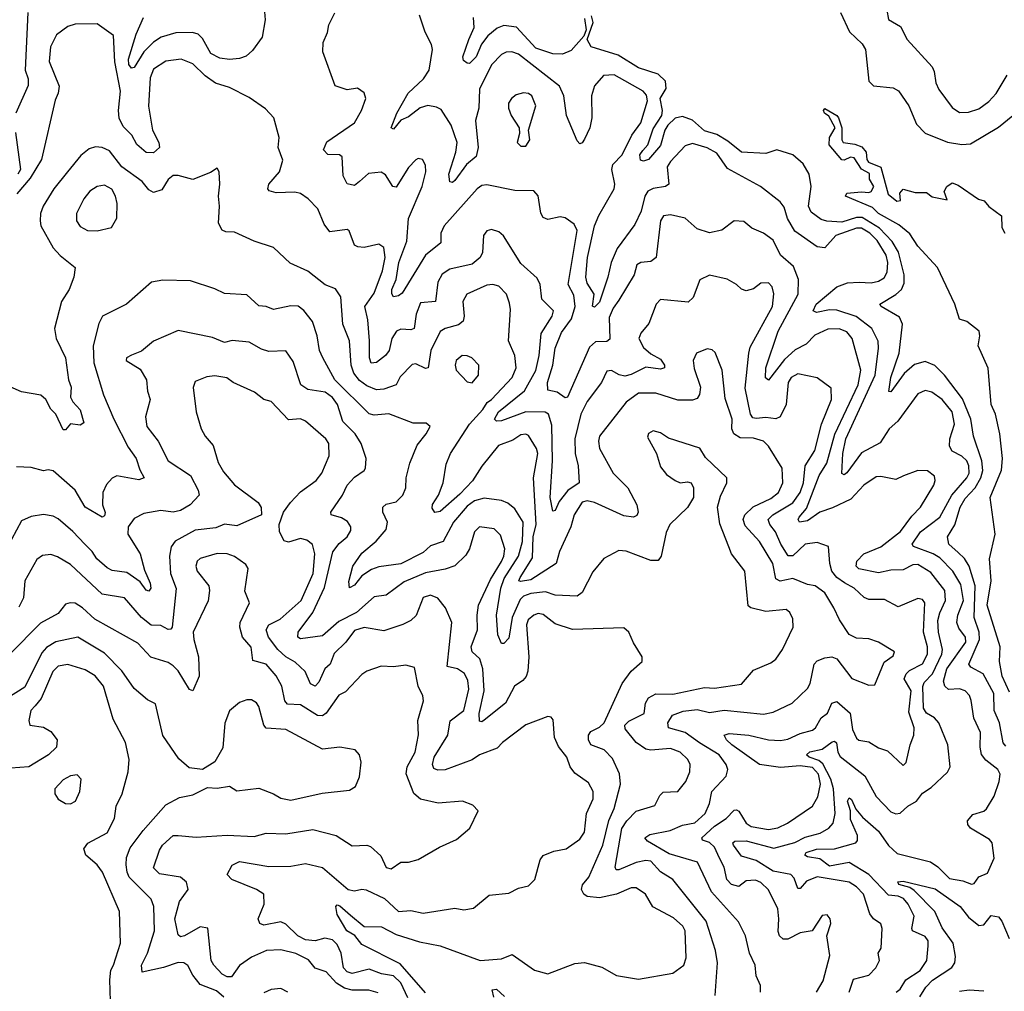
# Model space of a CAD drawing. Extents: x 1603745 to 1745082, y 385868 to 533966.
# Tile 366 of 646: x 1732908 to 1736929, y 426489 to 430456. Entities that reach past the tile are written whole.
import ezdxf

# ---------------------------------------------------------------- set-up
doc = ezdxf.new("R2010")
doc.units = 0

msp = doc.modelspace()

# ---------------------------------------------------------------- linework, layer by layer
at = {"layer": '0CON20XD'}
for points in [[(1736259.1, 430700.9), (1736325, 430727.1), (1736385, 430783.6), (1736405, 430785.6), (1736426, 430775), (1736455.4, 430715), (1736446.9, 430655), (1736461.1, 430585), (1736448.9, 430495), (1736455, 430457.5), (1736505, 430428), (1736532.5, 430375), (1736634.1, 430264.1), (1736642.7, 430245), (1736648.7, 430198.7), (1736661.3, 430171.3), (1736715, 430097.8), (1736745, 430077.9), (1736781.7, 430078.3), (1736825, 430092.9), (1736865, 430122.5), (1736895, 430154.4), (1736940, 430230)], [(1733902.5, 430555), (1733910, 430455), (1733898.8, 430385), (1733858.9, 430331.1), (1733832.3, 430307.7), (1733805, 430297.8), (1733765, 430293.9), (1733725, 430298.8), (1733688.7, 430318.7), (1733655, 430379.6), (1733637.4, 430397.4), (1733614.3, 430404.3), (1733545, 430403.1), (1733485.4, 430385), (1733453.8, 430365), (1733414.5, 430325.5), (1733375, 430261.2), (1733365, 430258.9), (1733353.2, 430273.2), (1733352.4, 430295), (1733383, 430397), (1733414.2, 430465.8)], [(1732941.3, 430485), (1732930.4, 430250.4), (1732942.7, 430215), (1732942.2, 430187.8), (1732892.9, 430075)], [(1736295.3, 426485), (1736312.4, 426537.6), (1736375.7, 426555), (1736404.4, 426585), (1736418.8, 426615), (1736413.3, 426645), (1736425.8, 426665), (1736429.4, 426745), (1736424.2, 426764.2), (1736395, 426784.3), (1736380, 426805), (1736352.9, 426885), (1736324.5, 426915), (1736295, 426934.6), (1736165, 426956.7), (1736121.1, 426938.9), (1736095, 426907.9), (1736085, 426907.9), (1736070.2, 426950.2), (1736056.2, 426966.2), (1735985, 426978.9), (1735915, 427022.8), (1735855, 427041.2), (1735822.3, 427085), (1735820, 427095), (1735827.6, 427102.4), (1735875, 427103.6), (1735987, 427073), (1736073.7, 427096.3), (1736115, 427117.9), (1736177.3, 427135), (1736211.5, 427155), (1736230, 427175), (1736237.2, 427215), (1736230.8, 427315), (1736220.5, 427355), (1736187.4, 427417.4), (1736171.2, 427431.2), (1736131.9, 427445), (1736121.2, 427455), (1736133.8, 427466.2), (1736185, 427477.8), (1736225, 427506.8), (1736235, 427509.6), (1736243.4, 427503.4), (1736248.1, 427465), (1736258.1, 427448.1), (1736358.8, 427368.8), (1736405, 427284.6), (1736465, 427221.1), (1736485, 427213.3), (1736503.7, 427216.3), (1736534.7, 427245.3), (1736569.4, 427265), (1736595, 427297.3), (1736629.4, 427320.6), (1736696.2, 427383.8), (1736707.5, 427405), (1736698.2, 427495), (1736661.1, 427585), (1736643.6, 427605), (1736610.9, 427625), (1736598, 427645), (1736596.2, 427733.8), (1736600.8, 427749.2), (1736635, 427785.7), (1736673.9, 427865), (1736676.1, 427885), (1736659.2, 427955), (1736657.4, 428002.6), (1736665, 428034.5), (1736688.4, 428085), (1736685.1, 428125.1), (1736629, 428199), (1736575, 428232.1), (1736555, 428230.5), (1736515, 428209.4), (1736465, 428208.8), (1736415, 428198.1), (1736335, 428213.5), (1736323.8, 428225), (1736326.4, 428245), (1736355, 428274.5), (1736425, 428303.2), (1736505, 428365.9), (1736551.3, 428428.7), (1736586.7, 428465), (1736640.8, 428555), (1736646.7, 428575), (1736642.9, 428592.9), (1736615, 428613.6), (1736575, 428615.5), (1736516.4, 428593.6), (1736485, 428578.6), (1736425, 428590.8), (1736405, 428589.4), (1736355, 428555.6), (1736301.7, 428498.3), (1736227.5, 428462.5), (1736174.7, 428445.3), (1736125, 428410.4), (1736092.9, 428405), (1736087.1, 428415), (1736090.9, 428425), (1736120.3, 428459.7), (1736172.9, 428595), (1736203.4, 428645), (1736236.4, 428763.6), (1736331.2, 428965), (1736343.3, 429025), (1736307.8, 429155), (1736285, 429181.1), (1736254.4, 429194.4), (1736207.9, 429192.1), (1736155, 429168.1), (1736118.8, 429131.2), (1736075, 429107.5), (1736031, 429069), (1735965, 428984.2), (1735954, 428994), (1735954.7, 429034.7), (1736004.5, 429185), (1736086.4, 429335), (1736088.2, 429395), (1736068, 429448), (1736015.2, 429495.2), (1735985, 429555.5), (1735945.7, 429585), (1735898.1, 429605), (1735865, 429631.5), (1735825, 429634.3), (1735775, 429596.9), (1735725, 429585.7), (1735675, 429602.9), (1735625, 429645.6), (1735565, 429659.1), (1735537.5, 429655), (1735524.6, 429635), (1735506.5, 429485), (1735485, 429468.5), (1735445, 429464.3), (1735427.5, 429455), (1735417.3, 429415), (1735355, 429310.9), (1735331.5, 429278.5), (1735315, 429240), (1735317.7, 429152.3), (1735305, 429141.7), (1735258.7, 429141.3), (1735235, 429119.2), (1735145.5, 428914.5), (1735135, 428911.8), (1735103.1, 428935), (1735064, 428944), (1735062.6, 428975), (1735084.9, 429045.1), (1735094.9, 429115.1), (1735120.7, 429179.3), (1735160.6, 429235), (1735176.6, 429285), (1735171.1, 429331.1), (1735147.6, 429375), (1735184.8, 429594.8), (1735171.6, 429621.6), (1735135, 429646.7), (1735115, 429651.1), (1735065, 429640), (1735045, 429648.8), (1735035.7, 429665.7), (1735025, 429737.5), (1735007, 429757), (1734929.4, 429759.4), (1734815, 429782.5), (1734795, 429778.5), (1734776.5, 429765), (1734641.6, 429615), (1734627.1, 429585), (1734627.5, 429545), (1734565.3, 429495), (1734469.9, 429340.1), (1734455, 429328.2), (1734435, 429324), (1734427.1, 429337.1), (1734428, 429355), (1734445.6, 429395), (1734456.8, 429465), (1734488.5, 429551.5), (1734496.3, 429645), (1734551.6, 429775), (1734566.2, 429835), (1734565, 429862.5), (1734552.5, 429885), (1734535, 429888.8), (1734525, 429884), (1734495, 429852.5), (1734445, 429772.9), (1734432, 429775), (1734402.1, 429822.1), (1734383.5, 429833.5), (1734331.9, 429828.1), (1734295.5, 429795), (1734275, 429779.4), (1734245, 429786), (1734228.5, 429818.5), (1734225, 429895.6), (1734214, 429904), (1734166.1, 429906.1), (1734148.1, 429925), (1734162.2, 429957.8), (1734275.4, 430035), (1734304.4, 430085), (1734321.2, 430135), (1734315, 430157.5), (1734287, 430177), (1734245, 430169.4), (1734196.8, 430186.8), (1734146, 430325), (1734147.3, 430362.7), (1734165, 430403.3), (1734170.4, 430435), (1734195.3, 430484.7)], [(1736793.6, 427676.4), (1736786.4, 427696.4), (1736769.1, 427715), (1736745, 427724.2), (1736700.9, 427720.9), (1736685.2, 427735.2), (1736679.6, 427755), (1736693.8, 427805), (1736771.5, 427915), (1736770, 427935), (1736742.2, 427972.2), (1736735.2, 427995), (1736739.1, 428025), (1736761.4, 428085), (1736750.5, 428150.5), (1736718.9, 428205), (1736665, 428258.8), (1736638, 428275), (1736557.5, 428305), (1736552.4, 428315), (1736585.8, 428365), (1736665.1, 428424.9), (1736714.8, 428515), (1736775.9, 428585), (1736784.9, 428605.1), (1736784.2, 428635), (1736775, 428655.3), (1736755, 428674.3), (1736716.2, 428695), (1736704.7, 428715), (1736706.7, 428745), (1736725.6, 428805), (1736715.6, 428855), (1736675, 428904.7), (1736632.9, 428935), (1736605, 428942), (1736575, 428927.8), (1736493.5, 428816.5), (1736458.2, 428785), (1736421.4, 428728.6), (1736345, 428687.7), (1736285, 428605.5), (1736275, 428597.1), (1736265, 428603.8), (1736268.7, 428685), (1736281.1, 428745), (1736401.5, 429005), (1736415.2, 429115), (1736412.9, 429142.9), (1736387.7, 429195), (1736324.2, 429244.2), (1736245, 429270.3), (1736215, 429271.5), (1736161.2, 429261.2), (1736147.7, 429267.7), (1736160, 429295), (1736244.3, 429365), (1736288.1, 429381.9), (1736336.2, 429383.8), (1736385, 429381.7), (1736415, 429388.3), (1736438.1, 429401.9), (1736450.4, 429425), (1736453.2, 429465), (1736445.8, 429495), (1736408.7, 429555), (1736378.8, 429585), (1736345, 429604.6), (1736325, 429605.1), (1736241.1, 429575), (1736196, 429525), (1736165, 429529.3), (1736072.7, 429592.7), (1736043.1, 429645), (1736030.3, 429690.3), (1736013, 429713), (1735933.1, 429775), (1735798.9, 429848.9), (1735755, 429911.1), (1735715, 429932.6), (1735655, 429950.5), (1735625, 429940.6), (1735565, 429877.3), (1735551.7, 429855), (1735558.8, 429785), (1735545.2, 429774.8), (1735495, 429767.4), (1735473.3, 429756.7), (1735460.2, 429735), (1735446, 429674), (1735419.5, 429620.5), (1735348, 429522), (1735322.9, 429465), (1735310, 429405), (1735275, 429302.4), (1735255, 429282.2), (1735246.5, 429286.5), (1735253.5, 429335), (1735225, 429380.6), (1735219.5, 429405), (1735226.7, 429485), (1735255.4, 429614.6), (1735272.8, 429657.2), (1735335.3, 429765.3), (1735338.8, 429785), (1735325.7, 429845), (1735330.5, 429865), (1735368, 429905), (1735407.5, 429985), (1735444.6, 430035.4), (1735471.9, 430125), (1735467.8, 430147.8), (1735454.1, 430164.1), (1735335, 430230.7), (1735292, 430228), (1735255, 430186.7), (1735242.4, 430145), (1735244.1, 430055), (1735236.1, 430015), (1735215, 429968.8), (1735205, 429953.8), (1735195, 429950), (1735185, 429961.2), (1735140.4, 430065), (1735129.3, 430145), (1735112.7, 430185), (1734945, 430315.4), (1734917.5, 430325), (1734895, 430323.8), (1734875, 430314.6), (1734835, 430271.8), (1734785, 430173.1), (1734782.2, 430095), (1734769.7, 430045), (1734779.8, 429935), (1734772.6, 429897.4), (1734732, 429865), (1734685, 429799.4), (1734675, 429791.9), (1734664.5, 429794.5), (1734660, 429825), (1734688.3, 429915), (1734694.1, 429955), (1734670.4, 430025), (1734629.5, 430089.5), (1734609.5, 430099.5), (1734575, 430105.2), (1734543.9, 430096.1), (1734495, 430059.7), (1734464.7, 430045.3), (1734435, 430009.6), (1734424.3, 430014.3), (1734448.3, 430075), (1734494.3, 430155.7), (1734556.7, 430215), (1734579.8, 430250.2), (1734594.3, 430335), (1734590, 430355), (1734564.4, 430405), (1734540.8, 430475)], [(1736935, 427489.2), (1736923.2, 427503.2), (1736909.1, 427585), (1736886.5, 427635), (1736886.4, 427705), (1736842.8, 427785), (1736792.3, 427812.3), (1736784.1, 427824.1), (1736827.8, 427925), (1736825.2, 427955), (1736805.5, 428015), (1736809, 428145), (1736785.1, 428225.1), (1736765.7, 428255.7), (1736740.2, 428280.2), (1736701.5, 428315), (1736696.1, 428345), (1736726.7, 428393.3), (1736748.8, 428465), (1736768.4, 428501.6), (1736809.9, 428545), (1736833.2, 428585), (1736840.3, 428615), (1736837.2, 428655), (1736802.6, 428755), (1736791.7, 428825), (1736757.7, 428907.7), (1736684.6, 429004.6), (1736645, 429044), (1736605, 429060.5), (1736562.1, 429047.9), (1736519, 429011), (1736465, 428936.2), (1736457.5, 428937.5), (1736465.8, 428995), (1736499.3, 429095), (1736513.4, 429213.4), (1736501.2, 429241.2), (1736426.2, 429285), (1736420, 429295), (1736485.7, 429334.3), (1736508.9, 429355), (1736519.8, 429380.2), (1736519, 429415), (1736496.6, 429506.6), (1736471, 429551), (1736418.4, 429605), (1736348.2, 429648.2), (1736325, 429649.1), (1736265, 429629.5), (1736203.6, 429633.6), (1736180.6, 429640.6), (1736140.1, 429670.1), (1736129.2, 429695), (1736139.6, 429775), (1736131.2, 429825), (1736107.6, 429867.6), (1736065, 429904.5), (1736000, 429925), (1735955, 429910), (1735855, 429914.7), (1735800, 429960), (1735755, 429987.8), (1735705, 430002.7), (1735655, 430046), (1735615, 430061.2), (1735585, 430054.3), (1735554.8, 430025.2), (1735542.7, 430005), (1735525, 429942), (1735475, 429885.8), (1735455, 429879.2), (1735442.5, 429882.5), (1735440.4, 429905), (1735452.5, 429922.5), (1735472.9, 429945), (1735495, 430010.5), (1735530.5, 430065), (1735533.5, 430085), (1735523.2, 430135), (1735547.6, 430175), (1735545.6, 430205), (1735515, 430234), (1735435, 430259.8), (1735351.9, 430311.9), (1735241.2, 430345), (1735225.8, 430375), (1735249.6, 430445), (1735242.4, 430472.4)], [(1736259.3, 430485), (1736296.8, 430406.8), (1736348.2, 430358.2), (1736362.2, 430335), (1736375.7, 430205), (1736395, 430185.8), (1736475, 430177.5), (1736496.4, 430166.4), (1736538.8, 430105), (1736570.3, 430030.3), (1736605, 429992.7), (1736695.9, 429955.9), (1736755, 429946.1), (1736791, 429949), (1736905, 430017.4), (1736999.5, 430095)], [(1736161.2, 426485), (1736188.5, 426531.5), (1736215.5, 426635), (1736204.2, 426715), (1736220, 426765), (1736217.1, 426785), (1736205, 426801.2), (1736185, 426798.8), (1736144.4, 426735.6), (1736095, 426727.3), (1736045, 426702.2), (1736025, 426701.1), (1736010.5, 426715), (1736005, 426732.5), (1736008.5, 426785), (1736003.8, 426825), (1735965, 426902.5), (1735935, 426933.5), (1735912.3, 426942.3), (1735875, 426939.3), (1735845, 426916.6), (1735815, 426924.7), (1735795.5, 426945.5), (1735784.8, 426995), (1735765, 427032.3), (1735745, 427077.5), (1735725, 427096), (1735696.4, 427106.4), (1735693.8, 427115), (1735745, 427163.2), (1735793.2, 427195), (1735825, 427228.1), (1735835, 427230.3), (1735845, 427223.7), (1735875, 427175.3), (1735895, 427162.3), (1735965, 427149.1), (1736004.4, 427155.6), (1736043.5, 427175), (1736145.2, 427244.8), (1736167.6, 427282.4), (1736177.9, 427335), (1736170.3, 427375), (1736145, 427402.6), (1736095, 427410), (1736015, 427403.1), (1735929.1, 427415), (1735815.3, 427495), (1735794.1, 427515), (1735784.7, 427535.3), (1735805, 427541.2), (1735885, 427534.1), (1735965, 427516), (1736015, 427512.4), (1736045, 427517.7), (1736095, 427541.7), (1736145, 427555.3), (1736158.2, 427565), (1736180.8, 427605), (1736207, 427625), (1736224.2, 427665.8), (1736245, 427672.5), (1736298.9, 427625), (1736308.2, 427558.2), (1736325, 427522.5), (1736335, 427514.6), (1736375, 427507.2), (1736415, 427483.5), (1736451.1, 427471.1), (1736515, 427411.2), (1736527.6, 427422.4), (1736543.8, 427495), (1736559.7, 427535), (1736560, 427565), (1736538.7, 427628.7), (1736548.5, 427715), (1736520, 427765), (1736527.4, 427785), (1736540.8, 427799.2), (1736595, 427825.8), (1736614.5, 427865), (1736615.5, 427895), (1736598.3, 427955), (1736604.5, 428075), (1736595, 428088.9), (1736575, 428093.3), (1736495, 428058.5), (1736439.1, 428089.1), (1736375, 428088), (1736356.3, 428096.3), (1736315, 428134.7), (1736276, 428156), (1736245, 428178.1), (1736224.4, 428205), (1736215.7, 428235), (1736210, 428305), (1736165, 428321.1), (1736115, 428314.6), (1736065, 428266.4), (1736046.5, 428266.5), (1736016.1, 428315), (1735994.9, 428364.9), (1735971.2, 428395), (1735964.8, 428415), (1735983.5, 428435), (1736065, 428483.1), (1736094.5, 428525), (1736107.9, 428565), (1736114.8, 428635), (1736155, 428697.3), (1736181.7, 428805), (1736222.3, 428905), (1736222.1, 428952.1), (1736165, 428993.6), (1736085, 429009.7), (1736057.9, 428995), (1736046.6, 428975), (1736037.8, 428885), (1736013.6, 428835), (1735995, 428826.5), (1735955, 428831.2), (1735915, 428827.1), (1735901, 428831), (1735892.4, 428845), (1735871, 428951), (1735885.7, 429095), (1735891.3, 429118.7), (1735982.2, 429285), (1735987, 429337), (1735980, 429365), (1735965, 429381.4), (1735935, 429380.6), (1735905, 429357.8), (1735875, 429348.5), (1735855.3, 429355.3), (1735835.2, 429375.2), (1735796.2, 429396.2), (1735725, 429412.8), (1735685, 429393.3), (1735658.1, 429321.9), (1735637.9, 429302.1), (1735525, 429313.6), (1735507.3, 429295), (1735476.4, 429215), (1735443.8, 429176.2), (1735436.6, 429155), (1735455, 429117.3), (1735485, 429091.5), (1735525, 429069.4), (1735541.2, 429045), (1735540.9, 429035), (1735525, 429028.5), (1735465, 429036.7), (1735405, 429007.2), (1735378.8, 429001.2), (1735355.6, 429005.6), (1735325, 429023.5), (1735305, 429020.8), (1735283.8, 428975), (1735225, 428897.8), (1735200, 428845), (1735175.2, 428745), (1735176.7, 428685), (1735189, 428635), (1735192.5, 428565), (1735146, 428534), (1735111, 428489), (1735095, 428452.5), (1735085, 428450), (1735074.3, 428505), (1735083.4, 428655), (1735080.8, 428800.8), (1735067.9, 428845), (1735054, 428854), (1734975.4, 428854.6), (1734875, 428818.8), (1734855, 428816.7), (1734846.7, 428825), (1734863.8, 428855), (1734968.7, 428941.3), (1735016, 429024), (1735029.8, 429085), (1735037.8, 429175), (1735081.8, 429245), (1735087.5, 429267.5), (1735040.6, 429315), (1735033.1, 429375), (1735021.4, 429401.4), (1734955, 429460.6), (1734883.4, 429573.4), (1734865, 429589.6), (1734835, 429600), (1734816.2, 429593.8), (1734802.2, 429575), (1734798.2, 429505), (1734788.8, 429485), (1734755, 429457.5), (1734665, 429437.7), (1734633.1, 429416.9), (1734615.6, 429384.4), (1734606.2, 429305), (1734545, 429300.5), (1734526.6, 429253.4), (1734518.8, 429195), (1734505, 429189.7), (1734465, 429192.8), (1734446.2, 429183.8), (1734427.8, 429155), (1734416.9, 429105), (1734401.3, 429085), (1734365, 429056.2), (1734343.8, 429053.8), (1734336.2, 429075), (1734336.6, 429145), (1734330, 429230), (1734317.1, 429285), (1734355, 429338.9), (1734389.7, 429430.3), (1734400.8, 429485), (1734395, 429525.7), (1734375, 429539.6), (1734315, 429526.2), (1734288.3, 429528.3), (1734275.8, 429535.8), (1734253.9, 429593.9), (1734245, 429600), (1734175, 429590.5), (1734151.7, 429621.7), (1734125, 429684.4), (1734085.3, 429725.3), (1734055, 429746.7), (1734032.2, 429752.2), (1733955, 429749.2), (1733927.2, 429757.2), (1733921.6, 429765), (1733924.7, 429785), (1733969.6, 429835), (1733983.1, 429883.1), (1733962.9, 429935), (1733967.1, 429975), (1733946.2, 430055), (1733911.7, 430091.7), (1733845, 430138.2), (1733765, 430179.1), (1733707.2, 430197.2), (1733665, 430227.1), (1733615, 430276), (1733567.5, 430295), (1733505, 430286.7), (1733455, 430254.6), (1733441.2, 430218.8), (1733433.7, 430103.7), (1733450.3, 430005), (1733476.4, 429955), (1733479.4, 429935), (1733455, 429912.5), (1733425, 429914.5), (1733386, 429946), (1733365.9, 429985), (1733330.7, 430020.7), (1733314.8, 430054.8), (1733312.1, 430085), (1733320.2, 430165), (1733296.5, 430283.5), (1733291.1, 430391.1), (1733225, 430439.2), (1733135, 430438.5), (1733105, 430428.5), (1733058.1, 430395), (1733034.2, 430345.8), (1733028.2, 430285), (1733068.7, 430185), (1733065, 430155.8), (1733052.9, 430127.1), (1732996.5, 429885), (1732951, 429809), (1732896.3, 429745)], [(1735215, 430460.8), (1735221.4, 430415), (1735211.3, 430388.7), (1735159.4, 430330.6), (1735124.1, 430315.9), (1735085, 430316.7), (1735015, 430340), (1734936, 430426), (1734885, 430432.2), (1734857.9, 430422.1), (1734819.1, 430390.9), (1734793.1, 430356.9), (1734772.1, 430305), (1734745, 430278), (1734735, 430278.6), (1734720.2, 430290.2), (1734716.9, 430305), (1734742.7, 430375), (1734763.5, 430425), (1734760.8, 430465)], [(1734975, 429940), (1734990.8, 429965), (1734985.8, 430005), (1735015.4, 430105), (1734999.4, 430145), (1734985, 430155.4), (1734965, 430157.7), (1734935, 430150), (1734915.6, 430135), (1734904.5, 430115), (1734903.8, 430095), (1734915.3, 430065.3), (1734947.5, 430015), (1734948.8, 429991.2), (1734940, 429955), (1734955, 429940), (1734975, 429940)], [(1736300.8, 429895), (1736275, 429882.5), (1736265, 429884.4), (1736212.9, 429945), (1736214.5, 429975), (1736238.1, 430015), (1736212, 430062), (1736194.4, 430075), (1736190.6, 430085), (1736195, 430093.8), (1736245, 430065.5), (1736251.8, 430055), (1736265.4, 430015), (1736264.6, 429965), (1736270.6, 429955), (1736318.4, 429948.4), (1736346.6, 429936.6), (1736364.4, 429915), (1736367.8, 429885), (1736374.4, 429875), (1736423.8, 429853.8), (1736453.7, 429743.7), (1736490, 429715), (1736505, 429717.5), (1736501.7, 429748.3), (1736515, 429763.8), (1736565, 429750), (1736610.3, 429750.3), (1736633.3, 429733.3), (1736695, 429720), (1736683.3, 429755), (1736694, 429775), (1736715, 429790), (1736740.7, 429780.7), (1736823.8, 429723.8), (1736846.1, 429716.1), (1736865, 429693.8), (1736916.7, 429655), (1736918.3, 429608.3), (1736930, 429585)], [(1732891.6, 429995), (1732910.7, 429845), (1732900.6, 429825)], [(1734951.7, 428178.3), (1735001.8, 428258.2), (1735005.3, 428345), (1735016.9, 428395), (1735006, 428585), (1735023.5, 428685), (1735018.2, 428705), (1734985, 428758.5), (1734975, 428763.5), (1734955, 428760.5), (1734921.2, 428738.8), (1734863, 428717), (1734795, 428633.2), (1734756.9, 428573.1), (1734705, 428519.4), (1734625, 428448), (1734603.6, 428443.6), (1734591.9, 428461.9), (1734593.1, 428476.9), (1734618.8, 428515), (1734637.5, 428565), (1734649.3, 428640.7), (1734667.8, 428685), (1734745, 428804.3), (1734799.8, 428865), (1734816.7, 428893.3), (1734834.1, 428905.9), (1734919.2, 428995), (1734935.2, 429035.2), (1734930.3, 429085), (1734903.9, 429145), (1734912.2, 429272.2), (1734908.5, 429298.5), (1734895.4, 429335), (1734865, 429368.5), (1734840, 429375), (1734815, 429371.8), (1734733.3, 429335), (1734717.9, 429305), (1734723.6, 429245), (1734718.9, 429225), (1734699.5, 429210.5), (1734645, 429195.9), (1734625, 429183.5), (1734587.2, 429105), (1734575.8, 429034.2), (1734565, 429031.8), (1734525, 429050.5), (1734511.1, 429048.9), (1734462.1, 428997.9), (1734445.2, 428964.8), (1734395, 428947.1), (1734365, 428945.2), (1734325, 428961.3), (1734295, 428983.3), (1734272.3, 429012.3), (1734261.4, 429045), (1734254.1, 429145), (1734227.3, 429212.7), (1734219.5, 429325), (1734197.6, 429357.6), (1734155, 429373.2), (1734085, 429428.8), (1734011.9, 429461.9), (1733945, 429525.6), (1733865, 429551.9), (1733785, 429588.9), (1733749.3, 429589.3), (1733735, 429596.7), (1733720, 429625), (1733724.4, 429695), (1733720, 429735), (1733725.8, 429785), (1733722.5, 429835), (1733715, 429850), (1733687.5, 429832.5), (1733615, 429803.8), (1733555, 429820.6), (1733535, 429820), (1733515, 429804.2), (1733487.9, 429762.1), (1733455, 429750.6), (1733435, 429761.4), (1733408.1, 429795), (1733325, 429855.3), (1733275, 429920.4), (1733245, 429933.8), (1733217.2, 429937.2), (1733191.3, 429928.7), (1733158, 429902), (1733103.2, 429835), (1733047.2, 429765), (1733004.5, 429695), (1732992.9, 429665), (1732991.1, 429635), (1732995, 429614.2), (1733045.3, 429525.3), (1733073.7, 429493.7), (1733134.3, 429444.3), (1733129.2, 429405), (1733110.6, 429355), (1733078.9, 429305), (1733049.7, 429195), (1733056.8, 429155), (1733095.3, 429075.3), (1733107.5, 428985), (1733118.9, 428955), (1733115.3, 428915), (1733125.2, 428895.2), (1733155, 428863.8), (1733169.4, 428810.6), (1733155, 428800), (1733115, 428805.5), (1733095, 428782), (1733085, 428780.8), (1733055.3, 428845), (1733035.7, 428865.7), (1733015, 428905.5), (1732995, 428922.7), (1732915, 428936.9), (1732835, 428972.5)], [(1736950, 427710), (1736920.4, 427775), (1736909, 427835), (1736911.8, 427895), (1736858.4, 428065), (1736874.3, 428165), (1736868.5, 428255), (1736891.1, 428355), (1736870.5, 428505), (1736916.5, 428616.5), (1736921.8, 428665), (1736910.9, 428765), (1736892.1, 428845), (1736874.6, 428885), (1736862.9, 429032.9), (1736821.4, 429125), (1736828.6, 429165), (1736825.4, 429185), (1736775, 429224.4), (1736745, 429233.3), (1736727.1, 429295), (1736656, 429445), (1736575, 429532), (1736542.4, 429582.4), (1736498.4, 429618.4), (1736414.5, 429665), (1736390, 429690), (1736280, 429735), (1736285, 429747.5), (1736345, 429753.3), (1736375, 429750), (1736385, 429754), (1736395.4, 429775), (1736378.5, 429805), (1736378, 429828), (1736345, 429846.4), (1736315, 429892.5), (1736300.8, 429895)], [(1733225, 429593.9), (1733282.5, 429607.5), (1733304.6, 429645.4), (1733306.2, 429705), (1733298.6, 429735), (1733284.3, 429764.3), (1733255, 429780), (1733225, 429774.6), (1733194.3, 429755.7), (1733170.4, 429725), (1733139.6, 429665), (1733140.4, 429635), (1733155, 429612.3), (1733185, 429596.1), (1733225, 429593.9)], [(1735748.1, 426471.9), (1735757.3, 426605), (1735749.7, 426655), (1735711.2, 426775), (1735575, 426945.4), (1735525, 426976.2), (1735485, 427020), (1735465, 427022.6), (1735425, 427015.2), (1735355, 426985.3), (1735344.2, 426984.2), (1735340, 426995), (1735366.8, 427153.2), (1735386.7, 427185), (1735425, 427224.2), (1735502, 427248), (1735521.3, 427288.7), (1735535, 427301.2), (1735595.8, 427305), (1735628.2, 427345), (1735644, 427385), (1735645.3, 427415), (1735635.9, 427435.9), (1735604.8, 427464.8), (1735565, 427479.7), (1735485, 427473.3), (1735465, 427476.9), (1735425.2, 427505.2), (1735380.8, 427560.8), (1735378.9, 427575), (1735395, 427592.3), (1735457.3, 427622.7), (1735463.8, 427665), (1735475, 427687.3), (1735505, 427703), (1735575, 427702), (1735705, 427728.9), (1735745, 427726.5), (1735855, 427742.9), (1735905, 427800.5), (1735975, 427829.4), (1735995, 427844.3), (1736022.9, 427885), (1736066.9, 427975), (1736065, 428010), (1736052.7, 428035), (1736038, 428048), (1735955, 428039.3), (1735894.1, 428054.1), (1735882.1, 428062.1), (1735868.9, 428205), (1735815.2, 428275.2), (1735804.3, 428304.3), (1735767.3, 428397.3), (1735757.5, 428465), (1735769.4, 428510.6), (1735795.8, 428565), (1735796.1, 428586.1), (1735708.9, 428668.9), (1735685, 428706.9), (1735558, 428748), (1735525, 428769.5), (1735495, 428777.8), (1735475, 428766), (1735471.7, 428751.7), (1735508.2, 428685), (1735525, 428630.8), (1735549.4, 428599.4), (1735583.9, 428573.9), (1735605, 428565.6), (1735635, 428569.4), (1735650, 428565), (1735659.2, 428545), (1735660, 428505), (1735635.3, 428464.7), (1735562.5, 428395), (1735548.3, 428361.7), (1735527.7, 428265), (1735515, 428248.1), (1735485, 428247.5), (1735385, 428286.1), (1735355, 428289.1), (1735293.8, 428256.2), (1735248.4, 428201.6), (1735205, 428117.1), (1735185, 428101.8), (1735095, 428106.4), (1735055, 428119.4), (1734995, 428112.5), (1734965, 428102.6), (1734952, 428088), (1734918.8, 428015), (1734905, 427930.9), (1734885, 427909.1), (1734875, 427909.2), (1734861.1, 427945), (1734854.8, 428024.8), (1734872.6, 428135), (1734886, 428174), (1734945.4, 428265), (1734961.4, 428325), (1734964.4, 428404.4), (1734929.5, 428459.5), (1734901.9, 428481.9), (1734875, 428493.1), (1734805, 428502.4), (1734765, 428491.1), (1734735, 428469.3), (1734679.6, 428405), (1734636.9, 428325), (1734585, 428307.4), (1734555, 428280.3), (1734465, 428234.4), (1734375, 428221.9), (1734345, 428210.8), (1734304.9, 428185.1), (1734275, 428146.9), (1734255, 428136.7), (1734252.1, 428162.1), (1734267.7, 428225), (1734305, 428277.7), (1734363.1, 428326.9), (1734404.7, 428375), (1734410, 428405), (1734391.1, 428445), (1734390.4, 428465), (1734405, 428477.9), (1734445, 428486.8), (1734472.9, 428515), (1734484.5, 428545), (1734485.5, 428585), (1734500.9, 428645), (1734531.4, 428718.6), (1734568.1, 428765), (1734583.8, 428795), (1734568.3, 428808.3), (1734515, 428808.6), (1734415, 428846.2), (1734355, 428841.2), (1734335, 428847.2), (1734195.3, 428985), (1734146.1, 429076.1), (1734132.3, 429105), (1734123.4, 429165), (1734103.2, 429223.2), (1734068.8, 429268.8), (1734045.8, 429285.8), (1734015, 429288.2), (1733945, 429272.7), (1733915, 429284.6), (1733885, 429287.3), (1733835, 429332.2), (1733745, 429338.6), (1733705, 429357.8), (1733605, 429390), (1733492.9, 429392.9), (1733445.7, 429384.3), (1733344.2, 429295), (1733245.6, 429245), (1733231.8, 429215), (1733208.4, 429125), (1733210.3, 429055), (1733250, 428925), (1733292.4, 428825), (1733351.2, 428711.2), (1733383.4, 428665), (1733398.1, 428618.1), (1733416.2, 428585), (1733395, 428576.7), (1733305, 428593.8), (1733285, 428584.4), (1733262.3, 428557.7), (1733247.9, 428525), (1733246.4, 428475), (1733256.6, 428443.4), (1733255, 428430.8), (1733245, 428424.5), (1733175, 428465.8), (1733134.1, 428535), (1733045, 428614.5), (1733025, 428618.5), (1733005, 428613.6), (1732955, 428627.3), (1732895, 428630.9)], [(1734565, 426481.8), (1734461.5, 426601.5), (1734305, 426679.5), (1734275.9, 426715.9), (1734243.6, 426735), (1734205, 426802), (1734198.6, 426835), (1734205, 426841.4), (1734215, 426837.1), (1734259.1, 426799.1), (1734315, 426753.3), (1734385, 426752.2), (1734445, 426720.8), (1734540.9, 426690.9), (1734625, 426674.1), (1734788.8, 426615), (1734875, 426621.5), (1734919.3, 426639.3), (1735010, 426575), (1735065, 426560.5), (1735175, 426602.2), (1735215, 426606.7), (1735285, 426587.3), (1735345, 426552.7), (1735435, 426538.5), (1735575, 426562.7), (1735620.5, 426595), (1735630, 426625), (1735625.3, 426735), (1735615.4, 426755), (1735578.4, 426788.4), (1735493, 426833), (1735463.6, 426885), (1735425, 426910.8), (1735405, 426911.4), (1735345.2, 426884.8), (1735275, 426870.5), (1735225, 426876), (1735212.1, 426885), (1735202.4, 426905), (1735206.6, 426923.4), (1735232.5, 426955), (1735289.8, 427085), (1735314.3, 427185.7), (1735335.2, 427235), (1735361.2, 427335), (1735356.6, 427376.6), (1735328.8, 427438.8), (1735295, 427474.6), (1735240.4, 427495), (1735230.6, 427515), (1735231.1, 427535), (1735240.4, 427549.6), (1735275, 427567.6), (1735294, 427585), (1735368.5, 427745), (1735405, 427796), (1735450, 427835), (1735450, 427855), (1735415, 427911.2), (1735395.8, 427955.8), (1735375, 427973.3), (1735165, 427965.9), (1735095, 427989.1), (1735045, 428027.5), (1735025, 428031.1), (1735007.1, 428025), (1734984.5, 428005.5), (1734977.6, 427985), (1734987.3, 427855), (1734983.5, 427796.5), (1734975.6, 427774.4), (1734962.6, 427757.4), (1734928, 427735), (1734892.1, 427665), (1734805, 427595.6), (1734795, 427589.4), (1734785, 427592), (1734783.6, 427623.6), (1734804, 427716), (1734798.8, 427805), (1734786.9, 427846.9), (1734755.6, 427875.6), (1734751.9, 427895), (1734778, 427965), (1734775.5, 428025), (1734781.7, 428065), (1734830, 428170), (1734875.6, 428244.4), (1734885.2, 428265), (1734888.4, 428295), (1734872, 428352), (1734845, 428376.7), (1734785, 428385.4), (1734764.8, 428365.2), (1734744.6, 428295), (1734730.4, 428269.6), (1734685, 428226.7), (1734645, 428212), (1734565, 428197.4), (1734478.6, 428161.4), (1734405, 428105.7), (1734355, 428100), (1734283.1, 428035), (1734211.8, 427998.2), (1734145, 427940.4), (1734055, 427927.6), (1734044.1, 427935), (1734045.3, 427955), (1734105.1, 428034.9), (1734152.8, 428137.2), (1734186.8, 428283.2), (1734212.3, 428317.7), (1734245.4, 428345), (1734259.8, 428370.2), (1734260.6, 428385), (1734246.7, 428406.7), (1734222.6, 428422.6), (1734180, 428435), (1734178.1, 428445), (1734226.2, 428515), (1734245.4, 428555), (1734275, 428588.5), (1734314.4, 428615), (1734320.5, 428625), (1734323.3, 428665), (1734302.8, 428725), (1734278, 428765), (1734227.2, 428815), (1734205.2, 428885), (1734185, 428913), (1734155, 428934.8), (1734085, 428946), (1734055.5, 428965), (1734025, 429060), (1733995, 429103.5), (1733925, 429101.1), (1733895, 429110.5), (1733845, 429139.5), (1733775, 429146.7), (1733745, 429138.2), (1733695, 429157.9), (1733555, 429186.7), (1733455, 429143.3), (1733405, 429102.5), (1733365, 429085.8), (1733343.8, 429075), (1733342.5, 429065), (1733399.8, 429029.8), (1733425.5, 428985), (1733429.5, 428939.5), (1733440.4, 428905), (1733421.8, 428835), (1733427.1, 428795), (1733473.6, 428735), (1733514.6, 428655), (1733605.3, 428595), (1733636.9, 428535), (1733640.7, 428515), (1733603.8, 428475), (1733565, 428452.6), (1733535, 428445.7), (1733485, 428452.1), (1733415, 428440), (1733375, 428419.5), (1733350.8, 428385), (1733349.7, 428355), (1733400.5, 428275), (1733417.8, 428207.8), (1733441.2, 428155), (1733442.9, 428135), (1733435, 428123.2), (1733425, 428126.8), (1733400.5, 428160.5), (1733345, 428198.5), (1733285, 428206.4), (1733265, 428218.3), (1733222.8, 428255), (1733203.7, 428285), (1733174.2, 428315), (1733125, 428366.9), (1733065, 428417.7), (1733045, 428428.8), (1733005, 428436.2), (1732955, 428428.2), (1732915, 428410), (1732853.8, 428295)], [(1735933.3, 426485), (1735932.6, 426512.6), (1735915, 426551.2), (1735911.3, 426595), (1735888.2, 426645), (1735871.2, 426715), (1735842.6, 426772.6), (1735733.2, 426895), (1735676.2, 427016.2), (1735560.6, 427050.6), (1735471.3, 427101.3), (1735460.8, 427115), (1735480.9, 427129.1), (1735564.8, 427145.2), (1735615, 427166.8), (1735665, 427176.2), (1735707.6, 427215), (1735724.1, 427255), (1735733.8, 427305), (1735792.6, 427367.4), (1735799.4, 427395), (1735792.5, 427415), (1735764.6, 427455), (1735684, 427504), (1735625, 427546.1), (1735556.7, 427565), (1735554.7, 427585), (1735574.3, 427615.7), (1735617.7, 427632.3), (1735675, 427638.9), (1735725, 427627.1), (1735785, 427636.6), (1735945, 427620.4), (1735985, 427628.2), (1736061.9, 427665), (1736124.6, 427725.4), (1736136.4, 427745), (1736152.3, 427825), (1736165, 427837.7), (1736195, 427850.8), (1736224.6, 427854.6), (1736245, 427845.7), (1736306.6, 427766.6), (1736375, 427739.2), (1736399.5, 427740.5), (1736437.6, 427832.4), (1736475, 427858.8), (1736480, 427875), (1736415, 427914.4), (1736375, 427928.1), (1736325, 427930.6), (1736295, 427945.6), (1736255, 428005.7), (1736233.1, 428055), (1736195, 428115.6), (1736156, 428145), (1736125, 428149.5), (1736065, 428173.9), (1736013.8, 428163.8), (1735995, 428173.5), (1735982.8, 428235), (1735929.1, 428325), (1735869.7, 428389.7), (1735862.5, 428415), (1735869.6, 428435), (1735902.5, 428467.5), (1735975, 428500.5), (1736006.6, 428525), (1736024.7, 428565), (1736021.8, 428625), (1735965.2, 428715.2), (1735945, 428734.6), (1735905, 428748.1), (1735849.3, 428749.3), (1735823.5, 428765), (1735816.6, 428785), (1735817, 428825), (1735788.8, 428908.8), (1735777.1, 429025), (1735747.8, 429097.8), (1735735, 429108.6), (1735715, 429112.2), (1735671.2, 429095), (1735657.8, 429065), (1735662.4, 429032.4), (1735688.1, 428955), (1735684.5, 428925.5), (1735675, 428910), (1735655, 428902.2), (1735595, 428902.5), (1735505, 428931.3), (1735435, 428930.8), (1735385, 428894.5), (1735276.1, 428755), (1735270.9, 428735), (1735276.2, 428705), (1735331.1, 428605), (1735391.2, 428545), (1735428.2, 428475), (1735433.1, 428445), (1735428.3, 428431.7), (1735415, 428424.5), (1735375, 428430.3), (1735255, 428484.7), (1735225, 428491.2), (1735205, 428486.5), (1735171.9, 428435), (1735158.4, 428385), (1735112.2, 428285), (1735098.5, 428235), (1734995, 428168.4), (1734952.4, 428162.4), (1734946.7, 428165), (1734951.7, 428178.3)], [(1734755, 428974), (1734781.5, 429005), (1734782.2, 429045), (1734754.4, 429075), (1734735, 429083.8), (1734715, 429084.6), (1734690, 429065), (1734686.2, 429045), (1734690.4, 429025), (1734735, 428977.5), (1734755, 428974)], [(1734492.6, 426462.6), (1734465, 426523.3), (1734435, 426552), (1734385, 426560.6), (1734335, 426579.4), (1734265, 426561.1), (1734245, 426568), (1734230.6, 426585), (1734220.8, 426645), (1734205, 426679.2), (1734185, 426699.5), (1734154, 426706), (1734115, 426694.3), (1734075, 426699.5), (1734043.8, 426715), (1733995, 426762.9), (1733975, 426772.3), (1733905, 426759.1), (1733888.5, 426765), (1733881.2, 426785), (1733906.5, 426845), (1733904.5, 426885), (1733875, 426904.1), (1733773.8, 426945), (1733755.8, 426965), (1733775, 427004.2), (1733805, 427018.2), (1733925, 426998), (1734015, 426999.6), (1734075, 427011.1), (1734144.7, 426994.7), (1734249.6, 426905), (1734275, 426898.3), (1734305, 426906.4), (1734323.1, 426903.1), (1734397.4, 426867.4), (1734455, 426814.7), (1734505, 426818.6), (1734555, 426808.4), (1734685, 426827.8), (1734721.7, 426821.7), (1734761.2, 426828.8), (1734825, 426880.6), (1734905, 426890), (1734945, 426910), (1734985, 426920), (1735011.2, 426945), (1735033.3, 427025), (1735045, 427042.9), (1735089.3, 427060.7), (1735139.4, 427070.6), (1735195, 427109.5), (1735215, 427138.8), (1735222.7, 427215), (1735249.1, 427275), (1735249.4, 427305), (1735230.1, 427340.1), (1735175, 427380), (1735155.5, 427405), (1735142.1, 427445), (1735108.5, 427488.5), (1735092.5, 427525), (1735086.9, 427596.9), (1735077.8, 427607.8), (1735065, 427611.4), (1734975, 427576.2), (1734880, 427505), (1734858.1, 427481.9), (1734785, 427454.2), (1734755, 427433.8), (1734645, 427392.9), (1734615, 427391.3), (1734598.7, 427398.7), (1734593.6, 427415), (1734600.8, 427445), (1734656.7, 427535), (1734666.2, 427593.8), (1734721, 427635), (1734742.1, 427722.1), (1734737.6, 427757.6), (1734725, 427786.1), (1734695.7, 427805), (1734654.2, 427815), (1734672.2, 427995), (1734646.7, 428055), (1734615, 428094.5), (1734585, 428106), (1734555, 428097.3), (1734527, 428023), (1734505, 428002.3), (1734472.9, 427987.1), (1734395, 427960.5), (1734315, 427974.8), (1734275, 427962.2), (1734239.5, 427915), (1734191.6, 427868.4), (1734176.3, 427825), (1734154.4, 427805), (1734129.5, 427750.5), (1734115, 427735.3), (1734095, 427743.6), (1734073.8, 427795), (1734032.7, 427832.7), (1733995, 427854.8), (1733962.1, 427885), (1733923.7, 427935), (1733914.2, 427965), (1733925, 427985.3), (1733971.5, 428008.5), (1734057.2, 428085), (1734106.8, 428195), (1734113.3, 428275), (1734103.3, 428313.3), (1734080.8, 428330.8), (1734055, 428337.6), (1734005, 428322.7), (1733988.3, 428328.3), (1733968.6, 428365), (1733967.1, 428395), (1733985.5, 428445), (1734014.4, 428485), (1734055, 428528.2), (1734118.9, 428575), (1734141.8, 428605), (1734171.8, 428675), (1734170.9, 428725), (1734158.5, 428745), (1734075, 428817.5), (1734055, 428826.9), (1734005, 428821.9), (1733935, 428896.9), (1733905, 428905.5), (1733867.5, 428935), (1733780.4, 428975), (1733753.3, 428993.3), (1733705, 429002.2), (1733672.2, 428997.8), (1733625, 428978.8), (1733615.8, 428954.2), (1733628.1, 428855), (1733649.4, 428785), (1733666, 428755), (1733698.1, 428718.1), (1733718.4, 428648.4), (1733740.4, 428610.4), (1733785, 428557.1), (1733882, 428485), (1733894.1, 428464.1), (1733896, 428435), (1733795, 428388.8), (1733745, 428395.7), (1733708.3, 428381.7), (1733625, 428372.2), (1733543.4, 428326.6), (1733526.9, 428303.1), (1733519.4, 428265), (1733523.8, 428195), (1733546.6, 428133.4), (1733530.2, 427975), (1733525, 427967.3), (1733515, 427966.3), (1733485, 427981.9), (1733445, 427983.2), (1733405.4, 428015.4), (1733335.5, 428095), (1733245, 428110), (1733115, 428231.2), (1733062.6, 428262.6), (1733035, 428272), (1733001.5, 428268.5), (1732977.8, 428252.2), (1732929.5, 428165), (1732924, 428095), (1732905, 428056.9)], [(1734372.3, 426482.3), (1734334, 426494), (1734265, 426493), (1734235, 426500.9), (1734201.3, 426521.3), (1734158.8, 426568.8), (1734115, 426583.2), (1734087.1, 426617.1), (1734035, 426643.4), (1733975, 426658.6), (1733916.2, 426655), (1733855, 426627.5), (1733806.1, 426593.9), (1733772.4, 426547.6), (1733755, 426547.3), (1733735, 426558.6), (1733700.3, 426595), (1733690.4, 426615), (1733675.9, 426745.9), (1733645, 426752.5), (1733581.2, 426715), (1733565, 426711.4), (1733555, 426718.8), (1733542.2, 426785), (1733560, 426855), (1733595.6, 426904.4), (1733588.7, 426935), (1733565, 426955.3), (1733478.6, 426968.6), (1733455, 426993.3), (1733478.7, 427065), (1733491.2, 427085), (1733535, 427124.4), (1733555.4, 427124.6), (1733628.3, 427118.3), (1733755.7, 427125.7), (1733865, 427120.7), (1733915, 427134.6), (1733995, 427132), (1734105, 427148.8), (1734200, 427125), (1734265, 427082.2), (1734325, 427085.6), (1734340.3, 427080.3), (1734382.4, 427042.4), (1734405, 426993.8), (1734425, 426988.8), (1734464.5, 427015.5), (1734495, 427015.6), (1734535, 427027.1), (1734622.6, 427077.4), (1734691.7, 427108.3), (1734745.5, 427154.5), (1734780, 427225), (1734758.3, 427248.3), (1734715.5, 427265.5), (1734617.2, 427257.2), (1734545, 427272.7), (1734517, 427297), (1734486.1, 427376.1), (1734489.7, 427405), (1734522.4, 427465), (1734536, 427536), (1734533.8, 427595), (1734556.5, 427675), (1734554.5, 427695), (1734535.4, 427735), (1734520.8, 427810.8), (1734485, 427820.6), (1734435, 427813.3), (1734383.4, 427816.6), (1734325, 427795.7), (1734305, 427782.5), (1734238, 427712), (1734211.5, 427698.5), (1734159.7, 427625), (1734145, 427613.2), (1734124.6, 427614.6), (1734055, 427658.8), (1734001.9, 427661.9), (1733990.9, 427675), (1733978.2, 427735), (1733955, 427776.7), (1733915, 427824.1), (1733859.5, 427839.5), (1733853.5, 427893.5), (1733817.2, 427935), (1733806.9, 427975), (1733808.9, 427995), (1733846.4, 428075), (1733828, 428122), (1733840.8, 428215), (1733831.5, 428231.5), (1733785, 428264.6), (1733755, 428275.3), (1733715, 428276.5), (1733645, 428256.4), (1733632.9, 428245), (1733627.9, 428225), (1733632.3, 428205), (1733680, 428145), (1733683.3, 428125), (1733677.5, 428082.5), (1733616.9, 427955), (1733618.5, 427925), (1733637.5, 427855), (1733641.2, 427775), (1733615, 427715.6), (1733601.3, 427721.3), (1733555, 427797.5), (1733535, 427817.9), (1733515, 427831.1), (1733443.2, 427853.2), (1733390.8, 427910.8), (1733215, 428008.8), (1733164.5, 428055), (1733135, 428073.2), (1733114.7, 428075.3), (1733095, 428068.9), (1733065, 428031.5), (1732992.5, 427992.5), (1732867.2, 427865)], [(1733741.9, 426465), (1733711.3, 426491.3), (1733645, 426516.2), (1733614.6, 426555), (1733595, 426594.3), (1733578.8, 426605), (1733555, 426606.2), (1733495, 426585.3), (1733407.5, 426567.5), (1733405.4, 426595), (1733429.4, 426645), (1733458.6, 426735), (1733455.2, 426835.2), (1733444.7, 426864.7), (1733355.6, 426955), (1733346.3, 426975), (1733342.8, 427005), (1733344.7, 427035), (1733359.1, 427075), (1733412, 427145), (1733505, 427250), (1733560.3, 427279.7), (1733615, 427291.2), (1733675, 427321.2), (1733715, 427318), (1733765, 427326), (1733795, 427307.5), (1733885, 427318.6), (1733945, 427295.7), (1733975, 427277.1), (1734015, 427269.2), (1734142.6, 427297.4), (1734255, 427310), (1734278.8, 427325), (1734296.2, 427365), (1734302.5, 427425), (1734296.2, 427455), (1734277.5, 427475), (1734215, 427485.6), (1734145, 427477.5), (1733995, 427558), (1733915, 427563.6), (1733904.5, 427575), (1733885, 427652), (1733875, 427667.1), (1733855, 427679.4), (1733835, 427679.5), (1733805, 427667.8), (1733765, 427633.8), (1733746.3, 427583.7), (1733737.3, 427482.7), (1733705, 427426), (1733655, 427394), (1733600.7, 427400.7), (1733558, 427438), (1733492.8, 427532.8), (1733463, 427663), (1733429.3, 427679.3), (1733375, 427725.4), (1733325, 427797.3), (1733255, 427869.7), (1733145, 427935.3), (1733055, 427916.1), (1733017.4, 427892.6), (1732998.9, 427871.1), (1732928.8, 427731.2), (1732845, 427676.9)], [(1733278.8, 426448.8), (1733276.2, 426535), (1733280.5, 426575), (1733290.9, 426595), (1733319.6, 426685), (1733315.4, 426815), (1733246.6, 426975), (1733224.8, 427004.8), (1733178.8, 427045), (1733170.2, 427069.8), (1733185.9, 427094.1), (1733265, 427136.4), (1733294.6, 427195), (1733302.6, 427245), (1733326.9, 427295), (1733351.1, 427385), (1733354.4, 427435), (1733339.5, 427505), (1733290, 427600), (1733250.6, 427735), (1733216.5, 427776.5), (1733175, 427801.6), (1733105, 427823.4), (1733065, 427816.4), (1733043.5, 427795), (1732995.2, 427684.8), (1732971.8, 427655), (1732952.9, 427635), (1732945.6, 427595), (1732950, 427575), (1733005, 427566.7), (1733035, 427549.3), (1733061.3, 427515), (1733058.2, 427485), (1733026.2, 427455), (1732945, 427405.7), (1732835, 427397.7)], [(1736487.1, 426485), (1736502.7, 426497.3), (1736526.6, 426535), (1736585, 426574.3), (1736611.8, 426615), (1736618.2, 426675), (1736617.1, 426695), (1736605, 426712.5), (1736553.5, 426735), (1736550.7, 426745), (1736561.1, 426795), (1736536.6, 426845), (1736517.1, 426867.1), (1736495, 426876.7), (1736455, 426881.2), (1736375, 426966.2), (1736295, 427014.5), (1736215, 427000.3), (1736175, 427029.4), (1736125, 427038), (1736114.6, 427045), (1736119.1, 427055), (1736161.3, 427068.7), (1736235, 427070.7), (1736322.2, 427095), (1736329.2, 427105), (1736328.4, 427125), (1736300.9, 427190.9), (1736300.4, 427225), (1736288.7, 427265), (1736295, 427278.1), (1736305, 427271.5), (1736322.7, 427232.7), (1736349.2, 427199.2), (1736415, 427143.2), (1736455, 427084.1), (1736491.1, 427051.1), (1736627, 427017), (1736657.4, 426997.4), (1736705, 426948.8), (1736759.7, 426939.7), (1736794, 426926), (1736805, 426928.8), (1736824.4, 426955.6), (1736859.5, 426970.5), (1736887.1, 427032.9), (1736878.5, 427095), (1736868.5, 427108.5), (1736790, 427155), (1736779.4, 427169.4), (1736778.4, 427185), (1736799.5, 427210.5), (1736845, 427223.9), (1736856.1, 427233.9), (1736886.5, 427285), (1736908.2, 427345), (1736911.5, 427375), (1736902.5, 427395), (1736852.5, 427432.5), (1736835.7, 427455.7), (1736829.4, 427485), (1736831.3, 427545), (1736803.8, 427603.8), (1736793.6, 427676.4)], [(1733115, 427254), (1733136.2, 427265), (1733154, 427305), (1733158.8, 427355), (1733143, 427373), (1733115, 427368), (1733085, 427352.5), (1733051.4, 427315), (1733052, 427295), (1733065, 427273.8), (1733095, 427256), (1733115, 427254)], [(1736584.1, 426465.9), (1736608.1, 426505), (1736635, 426534.2), (1736714, 426586), (1736726.2, 426605), (1736729.7, 426630.3), (1736719.8, 426685), (1736675, 426747.3), (1736644.7, 426815), (1736561, 426901), (1736542.6, 426912.6), (1736497.8, 426925), (1736494.2, 426935.8), (1736515, 426938.2), (1736646.8, 426906.8), (1736748.2, 426835), (1736781.8, 426791.8), (1736825, 426758), (1736845, 426760), (1736875, 426798), (1736905, 426792.4), (1736918.1, 426775), (1736948.1, 426705)], [(1734003.1, 426485), (1733975, 426500.5), (1733935, 426495.5), (1733905, 426482.7)], [(1734843.5, 426465), (1734837.5, 426495), (1734855, 426496.9), (1734887.2, 426467.2)], [(1736845, 426488.7), (1736785, 426493.3), (1736745, 426487.8)]]:
    msp.add_lwpolyline(points, dxfattribs=at)

doc.saveas('drawing.dxf')
